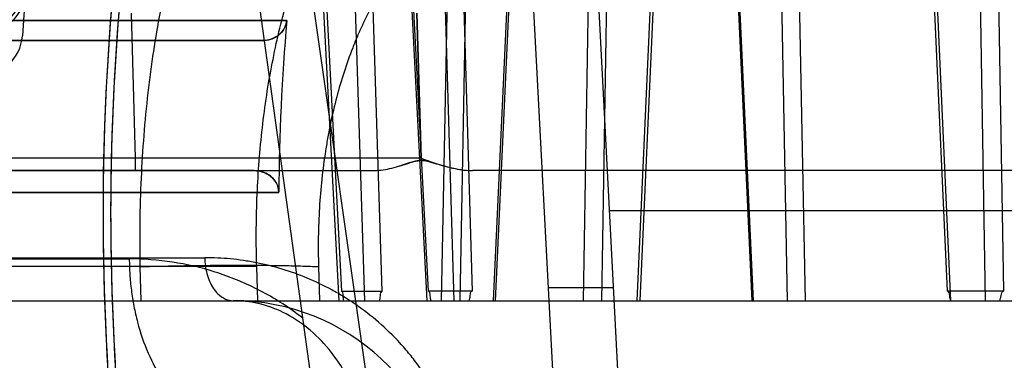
# Model space of a CAD drawing. Header units: millimetres. Extents: x 0 to 297, y 0 to 210.
# Tile 422 of 455: x 242.136 to 242.2948, y 159.9868 to 160.0418. Entities that reach past the tile are written whole.
import ezdxf

# ---------------------------------------------------------------- set-up
doc = ezdxf.new("R2010")
doc.units = ezdxf.units.MM
doc.header["$LTSCALE"] = 16.335
doc.layers.get('0').update_dxf_attribs({"linetype": 'CONTINUOUS'})
for name, color, linetype in [('AXES_REF', 7, 'CONTINUOUS'), ('INTFCLR_1', 7, 'CONTINUOUS'), ('INTFCLR_144815', 7, 'CONTINUOUS'), ('INTFCLR_72935', 7, 'CONTINUOUS')]:
    doc.layers.add(name, color=color, linetype=linetype)

msp = doc.modelspace()

# ---------------------------------------------------------------- linework, layer by layer
at = {"color": 7, "linetype": 'Continuous'}
for radius in [6.787079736, 6.7865, 6.743039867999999]:
    msp.add_circle((241.4889104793, 154.7114782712), radius, dxfattribs=at)
msp.add_arc((241.4889104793, 154.7114782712), 6.72, 278.2771290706, 261.7228709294, dxfattribs=at)
at = {"layer": 'AXES_REF', "color": 7, "linetype": 'Continuous'}
msp.add_arc((241.4889104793, 154.7114782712), 6.874, 113.0826847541, 66.9173152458, dxfattribs=at)
at = {"layer": 'AXES_REF', "color": 9, "linetype": 'Continuous'}
msp.add_arc((241.4889104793, 154.7114782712), 6.191158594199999, 94.4118118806, 85.5881881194, dxfattribs=at)
at = {"layer": 'INTFCLR_1', "color": 9, "linetype": 'Continuous'}
for p, q in [((242.1790860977, 160.0417200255), (242.131198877, 160.0417200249)), ((242.0199395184, 160.0384782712), (242.1751498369, 160.0384782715))]:
    msp.add_line(p, q, dxfattribs=at)
at = {"layer": 'INTFCLR_1', "color": 6, "linetype": 'Continuous'}
for p, q in [((242.1738556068, 160.0174782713), (241.923106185, 160.0174782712)), ((242.1777996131, 160.0139495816), (242.1297020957, 160.0139495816))]:
    msp.add_line(p, q, dxfattribs=at)
at = {"layer": 'INTFCLR_1', "color": 9, "linetype": 'Continuous'}
msp.add_arc((242.5531061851, 160.0104782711), 0.4230504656, 136.3898582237, 175.7650415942, dxfattribs=at)
at = {"layer": 'INTFCLR_1', "color": 6, "linetype": 'Continuous'}
for centre, radius, start, end in [((242.553106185, 160.0104782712), 0.4176526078, 172.3704883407, 176.0524738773), ((242.553106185, 160.0104782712), 0.4036526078, 172.3704884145, 183.9851791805), ((242.553106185, 160.0104782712), 0.402418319, 172.3704828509, 183.9926675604), ((242.553106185, 160.0104782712), 0.375322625, 175.2251899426, 179.4664088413), ((242.1294610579, 160.03971256), 0.006999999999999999, 270.0000009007, 356.0524736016)]:
    msp.add_arc(centre, radius, start, end, dxfattribs=at)
for points, knots in [([(242.1751498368, 160.0384782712), (242.1756118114, 160.0384782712), (242.1767229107, 160.0386532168), (242.1783675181, 160.0396255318), (242.1790247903, 160.0409860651), (242.1790860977, 160.041720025)], [0, 0, 0, 0, 0.2507637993, 0.6002127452, 1, 1, 1, 1]), ([(242.1778001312, 160.0139735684), (242.1778025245, 160.0144910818), (242.1775133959, 160.0155902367), (242.17616129, 160.0170533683), (242.1747016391, 160.0174782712), (242.1738556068, 160.0174782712)], [0, 0, 0, 0, 0.2683498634, 0.5613055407, 1, 1, 1, 1])]:
    msp.add_open_spline(points, degree=3, knots=knots, dxfattribs=at)
at = {"layer": 'INTFCLR_144815', "color": 9, "linetype": 'Continuous'}
for p, q in [((242.2382328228, 159.6608559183), (242.1112914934, 160.5484094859)), ((242.2337651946, 159.6162732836), (242.1701275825, 160.0774282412)), ((242.1945040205, 159.9980053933), (242.192118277, 160.0725745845)), ((242.1892593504, 160.0708381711), (242.1916349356, 159.9964782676)), ((242.2054217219, 160.06831003), (242.204021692, 159.9964782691)), ((242.2083937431, 160.0682367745), (242.2069912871, 159.9964782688)), ((242.2124313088, 159.9964782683), (242.2157805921, 160.0682367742)), ((242.2127566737, 159.9964782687), (242.216113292, 160.0683100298)), ((242.226949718, 159.9964782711), (242.2281531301, 160.0683100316)), ((242.2299006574, 159.9964782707), (242.2311068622, 160.0682367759)), ((242.2387915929, 160.0682367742), (242.2355596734, 159.9964782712)), ((242.2392780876, 160.0683100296), (242.2360388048, 159.9964782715)), ((242.2507686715, 160.0683100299), (242.2540978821, 159.9964782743)), ((242.2543871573, 159.9964782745), (242.2510572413, 160.0682367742)), ((242.2584440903, 160.0682367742), (242.2598271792, 159.9964782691)), ((242.2627606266, 159.9964782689), (242.2613719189, 160.0683100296)), ((242.2856459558, 159.9980053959), (242.2825015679, 160.0683100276)), ((242.2829420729, 160.0682367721), (242.2861559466, 159.9964782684)), ((242.2918190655, 159.9964782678), (242.2906318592, 160.0682367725)), ((242.2935373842, 160.0683100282), (242.2947050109, 159.998005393)), ((242.2061017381, 159.9964782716), (242.2042090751, 160.0605012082)), ((242.2071404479, 160.0605744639), (242.2089932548, 159.99800539)), ((242.187520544, 159.9964782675), (242.1842944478, 160.0579626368)), ((242.1847249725, 160.058992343), (242.1879222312, 159.9980053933)), ((242.1987721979, 160.053223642), (242.2016964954, 159.9964782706)), ((242.201946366, 159.9980053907), (242.1990996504, 160.0532968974)), ((242.1539987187, 160.0428744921), (242.1546446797, 160.0194683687)), ((242.1546446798, 160.0194683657), (242.1129341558, 160.0194683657)), ((242.2007771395, 160.0194683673), (242.1546446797, 160.0194683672)), ((242.1546446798, 160.0194683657), (242.1546446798, 160.0174782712)), ((241.925206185, 160.0174782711), (242.1930448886, 160.0174782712)), ((242.8750424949, 160.0109668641), (242.2311698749, 160.0109668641)), ((241.9798707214, 160.0032339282), (242.1536930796, 160.0032339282)), ((241.9971714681, 160.0034171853), (242.165874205, 160.0034171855)), ((242.1742454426, 160.0019735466), (242.1194624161, 160.0019735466)), ((242.1554066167, 160.0019734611), (242.1555581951, 159.9964782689)), ((242.003499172, 159.9964782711), (243.1361258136, 159.9964782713))]:
    msp.add_line(p, q, dxfattribs=at)
at = {"layer": 'INTFCLR_144815', "color": 6, "linetype": 'Continuous'}
for p, q in [((242.2416063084, 159.6112009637), (242.2159119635, 160.1014782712)), ((242.252106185, 159.6114782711), (242.2286203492, 160.0596147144)), ((242.2007771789, 160.0194683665), (242.200088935, 160.0428749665)), ((242.2000889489, 160.0428744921), (242.2007771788, 160.0194683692)), ((242.1969129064, 160.0181264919), (242.1988140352, 160.018696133)), ((242.9482829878, 160.0174782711), (242.2090724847, 160.0174782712)), ((242.1744045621, 159.9964782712), (242.1742454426, 160.0019735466)), ((242.1842145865, 160.0019736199), (242.1843723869, 159.996478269)), ((242.1879221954, 159.9980053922), (242.1945039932, 159.9980053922)), ((242.2089932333, 159.9980053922), (242.2019463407, 159.9980053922)), ((242.2213032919, 159.9986055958), (242.2318177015, 159.9986055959)), ((242.2947049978, 159.9980053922), (242.2856459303, 159.9980053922))]:
    msp.add_line(p, q, dxfattribs=at)
at = {"layer": 'INTFCLR_144815', "color": 7, "linetype": 'Continuous'}
for p, q in [((242.1988599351, 160.0187101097), (242.197531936, 160.0183050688)), ((242.1998442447, 160.0189878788), (242.1988599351, 160.0187101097)), ((242.2018035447, 160.0189872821), (242.2028217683, 160.018709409))]:
    msp.add_line(p, q, dxfattribs=at)
at = {"layer": 'INTFCLR_144815', "color": 9, "linetype": 'Continuous'}
msp.add_arc((242.170468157, 159.9614782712), 0.035, 3.9999999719, 89.9999999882, dxfattribs=at)
for points, knots in [([(242.1202715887, 160.0019735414), (242.1204571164, 160.0049016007), (242.120811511, 160.0092739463), (242.1214375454, 160.0150535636), (242.1221493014, 160.0206699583), (242.1232032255, 160.0274909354), (242.1247393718, 160.0354242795), (242.1262468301, 160.0418215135), (242.1274238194, 160.0461731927), (242.1281231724, 160.0485943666), (242.1291712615, 160.0520718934), (242.1308324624, 160.0570622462), (242.1332938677, 160.0633747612), (242.1355359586, 160.0683054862), (242.1372042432, 160.0715674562), (242.1381697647, 160.0733482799), (242.139593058, 160.0758739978), (242.1417899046, 160.0794265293), (242.1458532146, 160.0850419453), (242.1497906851, 160.0893398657), (242.153408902, 160.0924417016), (242.15561791, 160.094158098), (242.1573073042, 160.0952945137), (242.1584053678, 160.0959606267)], [0, 0, 0, 0, 0.0839822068, 0.1255314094, 0.166399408, 0.2460266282, 0.3230456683, 0.3976498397, 0.43409919, 0.4520761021, 0.4697861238, 0.5380636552, 0.6025619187, 0.6636457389, 0.6930137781, 0.7074212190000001, 0.7216279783, 0.7760004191, 0.8268564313, 0.9199491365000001, 0.9418203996, 0.9632373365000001, 1, 1, 1, 1]), ([(242.1790019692, 160.0885681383), (242.1771982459, 160.0866935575), (242.1746223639, 160.083552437), (242.1719317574, 160.0795110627), (242.1703727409, 160.0768958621), (242.1679712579, 160.0725477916), (242.1655027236, 160.0670860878), (242.1634154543, 160.0613178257), (242.1622729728, 160.0577560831), (242.1605790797, 160.0520076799), (242.1589515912, 160.0449841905), (242.1577150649, 160.0377530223), (242.1570960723, 160.0334020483), (242.1562553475, 160.0265977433), (242.1554384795, 160.0161142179), (242.1553191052, 160.006732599), (242.1554066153, 160.0019735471)], [0, 0, 0, 0, 0.0850352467, 0.1321993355, 0.1586374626, 0.184533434, 0.2945491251, 0.3540148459, 0.3850058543, 0.4168022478, 0.5498956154, 0.6203095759, 0.6565717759, 0.6935412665, 0.8444107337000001, 1, 1, 1, 1]), ([(242.1450867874, 160.0849011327), (242.1443831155, 160.0840460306), (242.1432722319, 160.0826208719), (242.1418024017, 160.0805733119), (242.139641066, 160.0773712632), (242.1377436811, 160.0741528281), (242.134795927, 160.0685564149), (242.1328273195, 160.0642174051), (242.1309612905, 160.0594831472), (242.1297015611, 160.056086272), (242.1275830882, 160.049804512), (242.1255078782, 160.0422972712), (242.1239714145, 160.0354756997), (242.1231495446, 160.0313882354), (242.121974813, 160.0250411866), (242.1205403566, 160.0152497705), (242.1197457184, 160.0064537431), (242.1194623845, 160.0019735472)], [0, 0, 0, 0, 0.037731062, 0.0615327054, 0.0858667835, 0.1693452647, 0.1886175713, 0.301387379, 0.3313841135, 0.3620034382, 0.4248151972, 0.5572078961, 0.6271273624, 0.6630327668, 0.6992546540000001, 0.8470480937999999, 1, 1, 1, 1]), ([(242.1990996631, 160.0532969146), (242.1987075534, 160.0528413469), (242.197953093, 160.0519291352), (242.1957628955, 160.0490724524), (242.1934777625, 160.0454405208), (242.1915286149, 160.0415495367), (242.1904718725, 160.0391671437), (242.1889224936, 160.0353624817), (242.1874221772, 160.0306802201), (242.1862831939, 160.0258330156), (242.1857168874, 160.0229282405), (242.1849526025, 160.0184021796), (242.1842147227, 160.0114123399), (242.1841236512, 160.0051455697), (242.1842145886, 160.0019735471)], [0, 0, 0, 0, 0.0330260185, 0.0650214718, 0.1977633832, 0.2678561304, 0.3040333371, 0.3409350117, 0.4935538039, 0.5734544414, 0.6144424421, 0.6561400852, 0.8256420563, 1, 1, 1, 1]), ([(242.1536930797, 160.0032339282), (242.1536954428, 160.0028196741), (242.1537123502, 160.0019845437), (242.1537962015, 160.0002930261), (242.1539997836, 159.9981474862), (242.154409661, 159.9955626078), (242.155186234, 159.9921388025), (242.1565768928, 159.988040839), (242.1589101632, 159.9836227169), (242.1617975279, 159.9799945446), (242.1650716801, 159.9773597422), (242.1685191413, 159.9758148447), (242.1708798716, 159.9754782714), (242.1719955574, 159.9754782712)], [0, 0, 0, 0, 0.0340774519, 0.0687006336, 0.1393008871, 0.2112464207, 0.2838353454, 0.4279363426, 0.5658356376, 0.6928549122, 0.8067642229, 0.908222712, 1, 1, 1, 1]), ([(242.1816895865, 159.9936416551), (242.1813944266, 159.9938738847), (242.1790977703, 159.9956336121), (242.175565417, 159.9978199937), (242.1715916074, 159.9996366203), (242.1693008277, 160.0005178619), (242.1659040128, 160.0016687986), (242.16072037, 160.0028786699), (242.1560195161, 160.003232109), (242.1536930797, 160.0032339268)], [0, 0, 0, 0, 0.0374033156, 0.2881626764, 0.4111685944, 0.4722081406, 0.5325245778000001, 0.7683059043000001, 1, 1, 1, 1]), ([(242.1658742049, 160.0034171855), (242.1658791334, 160.0025566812), (242.1660416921, 160.0012493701), (242.1665992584, 159.9996194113), (242.1671836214, 159.9985134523), (242.1680073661, 159.9974859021), (242.1690970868, 159.9966882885), (242.1700392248, 159.9964782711), (242.1704681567, 159.9964782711)], [0, 0, 0, 0, 0.2832732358, 0.4275454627, 0.5655703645, 0.6927295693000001, 0.8588003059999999, 1, 1, 1, 1]), ([(242.205923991, 159.9754782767), (242.205757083, 159.9759425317), (242.2052721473, 159.9772195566), (242.2043794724, 159.9792630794), (242.2028172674, 159.9823045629), (242.2010053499, 159.9851608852), (242.1989740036, 159.9878016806), (242.1968500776, 159.990254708), (242.1939960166, 159.9930246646), (242.1908973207, 159.9954290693), (242.1883224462, 159.9971043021), (242.1857357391, 159.9986005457), (242.1811531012, 160.0007914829), (242.1763049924, 160.0022599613), (242.1721122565, 160.0029798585), (242.1693441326, 160.0033164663), (242.1672591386, 160.0034154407), (242.1658742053, 160.0034171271)], [0, 0, 0, 0, 0.0284645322, 0.0787984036, 0.1285671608, 0.2256500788, 0.273394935, 0.320708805, 0.412764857, 0.5023490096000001, 0.5465190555, 0.5899295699, 0.6746804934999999, 0.8391693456, 0.8798035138, 0.9200937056, 1, 1, 1, 1]), ([(242.1554066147, 160.0019735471), (242.1567775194, 160.0020112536), (242.1595297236, 160.0020784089), (242.1636435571, 160.0021532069), (242.1676961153, 160.0021996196), (242.1727134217, 160.0022205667), (242.1773581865, 160.0021872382), (242.1815372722, 160.0020848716), (242.1833701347, 160.0020144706), (242.1842145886, 160.0019735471)], [0, 0, 0, 0, 0.1427902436, 0.2866379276, 0.4283935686, 0.5647589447, 0.8090350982, 0.9119737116, 1, 1, 1, 1]), ([(242.1926806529, 159.9694586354), (242.192634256, 159.9711251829), (242.1922979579, 159.9745274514), (242.1910316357, 159.9795536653), (242.1889463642, 159.9843682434), (242.1860865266, 159.9886649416), (242.1825888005, 159.9921710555), (242.1786653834, 159.9946948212), (242.1745740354, 159.9961612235), (242.1717994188, 159.9964782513), (242.1704682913, 159.9964782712)], [0, 0, 0, 0, 0.1297853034, 0.2650928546, 0.4019477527, 0.5362419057, 0.6645323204, 0.7847508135, 0.8963762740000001, 1, 1, 1, 1])]:
    msp.add_open_spline(points, degree=3, knots=knots, dxfattribs=at)
at = {"layer": 'INTFCLR_144815', "color": 6, "linetype": 'Continuous'}
for points, knots in [([(242.1742454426, 160.0019735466), (242.1741924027, 160.0038056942), (242.1741466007, 160.007462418), (242.1742615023, 160.0129287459), (242.1745619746, 160.0183467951), (242.1750492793, 160.0236995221), (242.1757246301, 160.0289719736), (242.1765905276, 160.034153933), (242.1776492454, 160.0392291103), (242.1789052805, 160.044190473), (242.1803639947, 160.0490278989), (242.1820330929, 160.0537345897), (242.1832970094, 160.0567933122), (242.1839659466, 160.0582944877)], [0, 0, 0, 0, 0.09544020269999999, 0.1903798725, 0.2846433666, 0.3779344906, 0.4701898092, 0.5613594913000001, 0.6514315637, 0.7400675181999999, 0.8277651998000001, 0.9144240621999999, 1, 1, 1, 1]), ([(242.2007771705, 160.0194683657), (242.2012582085, 160.0192980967), (242.2021713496, 160.018971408), (242.203485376, 160.0185386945), (242.204676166, 160.0181823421), (242.2057531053, 160.0179068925), (242.2067212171, 160.0177054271), (242.2078117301, 160.0175354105), (242.2085876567, 160.0174782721), (242.2090724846, 160.0174782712)], [0, 0, 0, 0, 0.1786388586, 0.3394965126, 0.4842572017, 0.6136897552, 0.7285313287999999, 0.8302725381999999, 1, 1, 1, 1]), ([(242.2028217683, 160.018709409), (242.2034153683, 160.0185369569), (242.2045443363, 160.0181993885), (242.2061785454, 160.0177982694), (242.2076709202, 160.0175435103), (242.2086235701, 160.0174782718), (242.2090724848, 160.0174782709)], [0, 0, 0, 0, 0.2901361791, 0.5530269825, 0.7892940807, 1, 1, 1, 1]), ([(242.1882962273, 159.9964782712), (242.188264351, 159.9967506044), (242.18814639, 159.9971561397), (242.1881749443, 159.9980053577), (242.1879221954, 159.9980053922)], [0, 0, 0, 0, 0.520347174, 1, 1, 1, 1]), ([(242.1940738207, 159.9964782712), (242.1941126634, 159.9967384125), (242.1942447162, 159.9971527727), (242.194235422, 159.9980053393), (242.1945039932, 159.9980053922)], [0, 0, 0, 0, 0.4947836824, 1, 1, 1, 1]), ([(242.2023498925, 159.9964782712), (242.2023168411, 159.9967383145), (242.2021968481, 159.9971520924), (242.202213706, 159.9980053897), (242.2019463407, 159.9980053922)], [0, 0, 0, 0, 0.4950614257, 1, 1, 1, 1]), ([(242.2085357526, 159.9964782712), (242.2085788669, 159.9967509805), (242.2087107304, 159.9971662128), (242.20873459, 159.9980053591), (242.2089932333, 159.9980053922)], [0, 0, 0, 0, 0.5163192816, 1, 1, 1, 1]), ([(242.2861789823, 159.9964782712), (242.2861342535, 159.996738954), (242.2860052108, 159.9971736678), (242.2859252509, 159.9980053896), (242.2856459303, 159.9980053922)], [0, 0, 0, 0, 0.4863664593, 1, 1, 1, 1]), ([(242.2941311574, 159.9964782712), (242.2941844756, 159.9967516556), (242.2943222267, 159.9971882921), (242.2944346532, 159.998005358), (242.2947049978, 159.9980053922)], [0, 0, 0, 0, 0.5074611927, 1, 1, 1, 1])]:
    msp.add_open_spline(points, degree=3, knots=knots, dxfattribs=at)
at = {"layer": 'INTFCLR_144815', "color": 7, "linetype": 'Continuous'}
for points, knots in [([(242.1930449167, 160.0174782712), (242.1934737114, 160.0174782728), (242.1943554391, 160.0175483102), (242.195726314, 160.017806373), (242.1972347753, 160.0182057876), (242.1982918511, 160.018534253), (242.1988599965, 160.01871013)], [0, 0, 0, 0, 0.2156589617, 0.4433020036, 0.7008774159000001, 1, 1, 1, 1]), ([(242.1988599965, 160.01871013), (242.199103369, 160.0187872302), (242.1997587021, 160.0189776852), (242.200872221, 160.0192232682), (242.2019741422, 160.0189511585), (242.202628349, 160.0187679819), (242.2028696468, 160.0186954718)], [0, 0, 0, 0, 0.1866490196, 0.5011213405, 0.8157900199, 1, 1, 1, 1]), ([(242.2028696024, 160.018695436), (242.202624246, 160.0187697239), (242.201986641, 160.0189489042), (242.2009748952, 160.0191962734), (242.200195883, 160.0190782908), (242.1998442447, 160.0189878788)], [0, 0, 0, 0, 0.249520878, 0.6466051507, 1, 1, 1, 1])]:
    msp.add_open_spline(points, degree=3, knots=knots, dxfattribs=at)
for points in [[(242.1988140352, 160.018696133), (242.1988293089, 160.0187009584), (242.1988445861, 160.0187057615), (242.1988598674, 160.0187105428)], [(242.1988598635, 160.0187105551), (242.198844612, 160.0187057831), (242.1988293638, 160.0187009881), (242.198814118, 160.0186961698)]]:
    msp.add_open_spline(points, degree=3, dxfattribs=at)
at = {"layer": 'INTFCLR_72935', "color": 9, "linetype": 'Continuous'}
for p, q in [((242.1311988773, 160.0417200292), (242.179086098, 160.0417200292)), ((242.1751498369, 160.0384782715), (242.0199057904, 160.0384782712))]:
    msp.add_line(p, q, dxfattribs=at)
at = {"layer": 'INTFCLR_72935', "color": 6, "linetype": 'Continuous'}
for p, q in [((242.1738556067, 160.0174782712), (241.923106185, 160.0174782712)), ((242.1297020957, 160.0139495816), (242.1777996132, 160.0139495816))]:
    msp.add_line(p, q, dxfattribs=at)
at = {"layer": 'INTFCLR_72935', "color": 9, "linetype": 'Continuous'}
msp.add_arc((242.5531061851, 160.0104782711), 0.4230504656, 136.3898582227, 175.7650415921, dxfattribs=at)
at = {"layer": 'INTFCLR_72935', "color": 6, "linetype": 'Continuous'}
for centre, radius, start, end in [((242.553106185, 160.0104782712), 0.4036526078, 171.9561172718, 183.9851791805), ((242.553106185, 160.0104782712), 0.402418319, 172.1087359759, 183.986556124), ((242.1300022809, 160.04671256), 0.006387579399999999, 269.9999991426, 355.1051781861), ((242.1300022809, 160.04671256), 0.006999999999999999, 269.9999993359, 355.1051649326), ((242.553106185, 160.0104782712), 0.375322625, 175.2251899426, 179.4663576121)]:
    msp.add_arc(centre, radius, start, end, dxfattribs=at)
for points, knots in [([(242.1790860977, 160.041720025), (242.1790402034, 160.0411705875), (242.1786149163, 160.0400241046), (242.1771536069, 160.0387859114), (242.1758355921, 160.0384782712), (242.1751498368, 160.0384782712)], [0, 0, 0, 0, 0.2986635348, 0.6285304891, 1, 1, 1, 1]), ([(242.1738556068, 160.0174782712), (242.1743293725, 160.0174782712), (242.1752781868, 160.0173209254), (242.1769950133, 160.0164335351), (242.1778046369, 160.0149465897), (242.1778001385, 160.013973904)], [0, 0, 0, 0, 0.2475738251, 0.4917021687, 1, 1, 1, 1])]:
    msp.add_open_spline(points, degree=3, knots=knots, dxfattribs=at)

doc.saveas('drawing.dxf')
